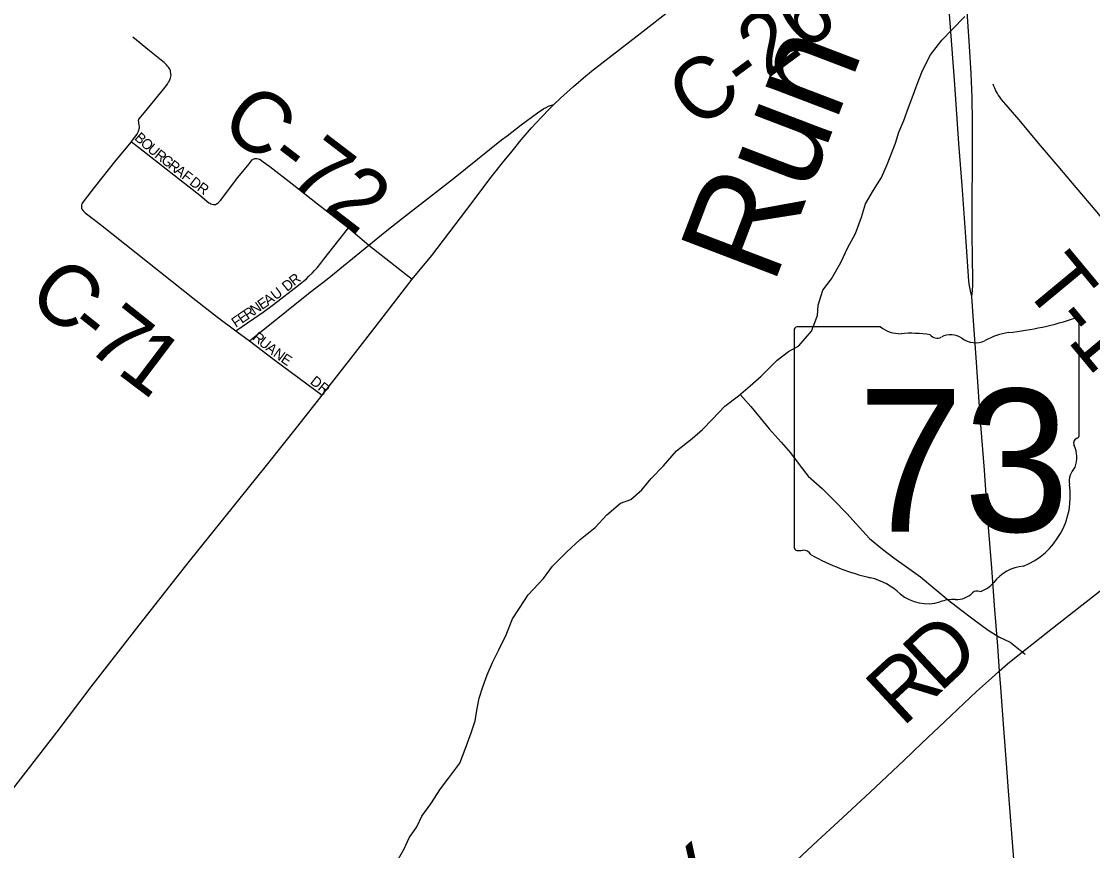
# Model space of a CAD drawing. Extents: x 1442749 to 1756758, y 235267 to 677782.
# Drawn here: x 1605877 to 1611109, y 522575 to 526626 of the extents above; entities that cross this region are included whole.
import ezdxf

# ---------------------------------------------------------------- set-up
doc = ezdxf.new("R2010")
doc.units = 0
for name, color, linetype in [('GM_X_City_Street', 7, 'Continuous'), ('GM_X_City_Street_Text', 7, 'Continuous'), ('GM_X_County_Road', 7, 'Continuous'), ('GM_X_County_Road_Text', 7, 'Continuous'), ('GM_X_County_Subdivision', 7, 'Continuous'), ('GM_X_County_Subdivision_Text', 7, 'Continuous'), ('GM_X_Minor_River', 7, 'Continuous'), ('GM_X_Minor_River_Text', 7, 'Continuous'), ('GM_X_State_Location', 7, 'Continuous'), ('GM_X_State_Route', 7, 'Continuous'), ('GM_X_State_Shield', 7, 'Continuous'), ('GM_X_Township_Road', 7, 'Continuous'), ('GM_X_Township_Road_Text', 7, 'Continuous')]:
    doc.layers.add(name, color=color, linetype=linetype)

msp = doc.modelspace()

# ---------------------------------------------------------------- linework, layer by layer
at = {"layer": 'GM_X_City_Street'}
msp.add_lwpolyline([(1606990.5, 525065), (1607114.2, 524970.6), (1607345.5, 524799.4)], dxfattribs=at)
at = {"layer": 'GM_X_County_Road'}
for points in [[(1608661.9, 526382.9), (1608762.7, 526461.7), (1608885.3, 526555.3), (1609068.8, 526698.9)], [(1606602, 526392.2), (1606598.6, 526398.1), (1606595.5, 526402.5), (1606590.7, 526408), (1606585.2, 526414.4), (1606580.1, 526419.1), (1606574.1, 526424.5), (1606568.6, 526429.5), (1606502.2, 526481.8), (1606421.4, 526548.7)], [(1606451, 526148.9), (1606478.5, 526181.5), (1606572.7, 526296.2), (1606590.1, 526319.7), (1606595.8, 526329.1), (1606599.8, 526336.3), (1606603.2, 526344.7), (1606605.5, 526350.8), (1606607.2, 526357), (1606607.9, 526362.7), (1606607.6, 526371.3), (1606606.1, 526380), (1606604.5, 526386.2), (1606602, 526392.2)], [(1608634.2, 526360), (1608649.7, 526373.3), (1608661.9, 526382.9)], [(1608477.2, 526219.5), (1608510.3, 526251.3), (1608574, 526308.2), (1608634.2, 526360)], [(1607785.1, 525367.1), (1607881.8, 525482.7), (1608078.1, 525742), (1608165.5, 525857.2), (1608226.9, 525935.7), (1608273.4, 525991.4), (1608318.7, 526047.8), (1608367.8, 526105.4), (1608416.7, 526158.8), (1608455.7, 526198.9), (1608477.2, 526219.5)], [(1608250.2, 526067.8), (1608318.8, 526120.3), (1608397, 526178.7), (1608429.4, 526200.4), (1608439.3, 526205.8), (1608451, 526211.2), (1608477.2, 526219.5)], [(1606414.8, 526038.4), (1606415.6, 526039.4), (1606431.5, 526059.8), (1606442, 526075.8), (1606446.3, 526083.1), (1606448.8, 526089.8), (1606450.9, 526095.2), (1606452.3, 526101.4), (1606453.1, 526106.4), (1606453.2, 526110.2), (1606452.3, 526120), (1606450.9, 526129.6), (1606450.2, 526134.7), (1606449.6, 526139.8), (1606449.4, 526144.2), (1606449.9, 526146.7), (1606451, 526148.9)], [(1607574.5, 525532.4), (1607654.2, 525598.3), (1607739, 525665.4), (1607987.2, 525858.4), (1608222.5, 526046.7), (1608250.2, 526067.8)], [(1606172.9, 525710.5), (1606172.4, 525716.1), (1606172.4, 525722.5), (1606172.9, 525728.7), (1606174.5, 525734.1), (1606177.2, 525739.7), (1606185.1, 525751.1), (1606234.3, 525814.8), (1606340.7, 525948.3), (1606414.8, 526038.4)], [(1607017.8, 525955.7), (1607022.5, 525956.1), (1607027.4, 525955.7), (1607033.2, 525954.9), (1607038, 525953.7), (1607043.7, 525950.9), (1607058.1, 525940.8), (1607090.1, 525916.4), (1607199.5, 525831.9), (1607323.7, 525734.5), (1607474, 525617.2)], [(1606172.9, 525710.5), (1606174.5, 525706.6), (1606178.3, 525701), (1606183, 525696), (1606189, 525690.8), (1606202.1, 525680.5), (1606263.2, 525634.1), (1606730.4, 525262.4), (1606834.3, 525181.3), (1606923.9, 525114.5)], [(1607474, 525617.2), (1607574.5, 525532.4)], [(1606990.5, 525065), (1607024, 525091.8), (1607172.4, 525210.6), (1607287.9, 525302.6), (1607371.2, 525366.2), (1607574.5, 525532.4)], [(1607574.5, 525532.4), (1607703.1, 525431.2), (1607785.1, 525367.1)], [(1607345.5, 524799.4), (1607486.8, 524979.9), (1607628.1, 525161.3), (1607785.1, 525367.1)], [(1606923.9, 525114.5), (1606990.5, 525065)], [(1606452, 523676.2), (1606691.5, 523981), (1606979.8, 524338.9), (1607080, 524464.7), (1607227.8, 524649), (1607345.5, 524799.4)], [(1610653.1, 523452.2), (1610693.8, 523488.4), (1610719, 523508.4), (1610750.2, 523532.7), (1610944.7, 523686.6), (1611197.3, 523885.3), (1611454.8, 524088.4), (1611516.9, 524136.8), (1611617.3, 524215.9), (1611717, 524293.2)], [(1605752.9, 522772.1), (1605801.3, 522832), (1605861.7, 522909.4), (1606051, 523155.1), (1606217.4, 523374.6), (1606452, 523676.2)]]:
    msp.add_lwpolyline(points, dxfattribs=at)
at = {"layer": 'GM_X_County_Subdivision'}
for points in [[(1606414.8, 526038.4), (1606449.3, 526011.5), (1606509, 525965.2), (1606658.2, 525847.4), (1606748.7, 525776.8), (1606793.3, 525740.1), (1606797.4, 525737.7), (1606802.4, 525735.3), (1606808.9, 525732.7), (1606814.8, 525731)], [(1606814.8, 525731), (1606818.8, 525731), (1606824.3, 525732.2), (1606829.3, 525734.1), (1606833.3, 525736), (1606838.4, 525739.8), (1606849.5, 525751.6), (1606933.7, 525863.2), (1606988.8, 525930.8), (1606999.4, 525943.8), (1607004.5, 525949.2), (1607006.8, 525951), (1607009.6, 525952.8), (1607013.9, 525954.9), (1607017.8, 525955.7)], [(1606923.9, 525114.5), (1607012.2, 525174.3), (1607058.5, 525205.6), (1607108.6, 525242.8), (1607230.7, 525337.7), (1607254.1, 525356.9), (1607268.8, 525369), (1607281.2, 525380.7), (1607297.4, 525396.1), (1607309.3, 525409.1), (1607321.8, 525422.8), (1607339, 525444.6), (1607354.4, 525464.1), (1607451.5, 525588.5), (1607474, 525617.2)]]:
    msp.add_lwpolyline(points, dxfattribs=at)
at = {"layer": 'GM_X_Minor_River'}
for points in [[(1607718, 522532.2), (1607746.6, 522584), (1607771.3, 522637.9), (1607808, 522691.7), (1607832.7, 522743.5), (1607877.5, 522803.2), (1607924.5, 522876.9), (1607965.2, 522930.6), (1608018.2, 523002.2), (1608045, 523070.1), (1608074, 523150), (1608092.8, 523210), (1608103.5, 523270), (1608112.1, 523320.1), (1608130.8, 523376.1), (1608151.5, 523434), (1608178.3, 523493.9), (1608209.1, 523555.7), (1608244, 523629.5), (1608275, 523707.4), (1608309.7, 523759.2), (1608352.5, 523824.9), (1608427.6, 523904.3), (1608470.4, 523964), (1608539.4, 524033.4), (1608606.3, 524094.8), (1608679.1, 524154.2), (1608736, 524215.7), (1608802.8, 524273.1), (1608853.1, 524290.6), (1608907.8, 524338.2), (1608952.5, 524393.8), (1609013.4, 524455.3), (1609076.4, 524528.8), (1609153.2, 524588.1), (1609203.8, 524631.7), (1609252.6, 524683.3), (1609313.4, 524746.8), (1609380.1, 524796.2), (1609436.8, 524845.7), (1609489.5, 524893.2), (1609568.6, 524970.6), (1609623.2, 525014.1), (1609673.6, 525041.6), (1609736.6, 525113.1), (1609765.6, 525189), (1609768.2, 525239.1), (1609791.1, 525313.1), (1609833.8, 525368.8), (1609878.9, 525448.5), (1609913.8, 525522.3), (1609950.7, 525590.1), (1609979.7, 525670.1), (1610000.5, 525734), (1610039.3, 525801.8), (1610078.1, 525863.5), (1610105, 525927.4), (1610146.3, 526031.3), (1610162.9, 526085.3), (1610187.6, 526141.2), (1610210.4, 526205.1), (1610233.2, 526265), (1610251.9, 526319), (1610278.7, 526386.9), (1610317.7, 526462.7), (1610372.6, 526534.3), (1610423.3, 526585.9), (1610484.2, 526649.4)], [(1609388, 524803.1), (1609439.7, 524745.3), (1609485.1, 524688.6), (1609528.6, 524636), (1609588, 524571.1), (1609633.4, 524518.4), (1609680.8, 524455.7), (1609720.3, 524405), (1609787.7, 524344.1), (1609843.2, 524289.3), (1609908.5, 524222.3), (1609954, 524171.6), (1610019.3, 524100.7), (1610082.9, 524047.8), (1610138.5, 524005), (1610200.1, 523962.2), (1610267.7, 523913.2), (1610339.1, 523854.2), (1610406.6, 523797.3), (1610464.2, 523752.5), (1610523.8, 523707.7), (1610599.3, 523652.6), (1610655, 523617.9), (1610706.9, 523593.2), (1610780.3, 523534.2)]]:
    msp.add_lwpolyline(points, dxfattribs=at)
at = {"layer": 'GM_X_State_Route'}
for points in [[(1610341, 527569.9), (1610343.3, 527543.3), (1610358.8, 527359.1), (1610375.8, 527113), (1610390.3, 526900.1), (1610412, 526618.7), (1610434.9, 526317.5), (1610454.4, 526029.6), (1610470.7, 525825.1), (1610489, 525573.3), (1610502.8, 525357.7), (1610505.3, 525333.8), (1610510.2, 525309.9), (1610518, 525281.5)], [(1610490.2, 526747.7), (1610506.9, 526505.7), (1610514.3, 526371.7), (1610518.9, 526253.8), (1610521, 526136), (1610520.1, 525916.5), (1610518.5, 525760.5), (1610518.5, 525584.5), (1610522.8, 525364.2), (1610522.4, 525336.8), (1610521.5, 525311.7), (1610518, 525281.5)], [(1610518, 525281.5), (1610525.1, 525163.5), (1610540.4, 524960.7), (1610558.6, 524695.6), (1610578.6, 524433.9), (1610595.9, 524195.1), (1610615.2, 523956.3), (1610628.9, 523773.2), (1610644, 523573.9), (1610653.1, 523452.2), (1610659.5, 523372.7), (1610674.6, 523171.4), (1610686.7, 523001.3), (1610696.9, 522867.1), (1610751.5, 522157.3)]]:
    msp.add_lwpolyline(points, dxfattribs=at)
at = {"layer": 'GM_X_State_Shield'}
for p, q in [((1611043.9, 524607.6), (1611043.9, 525160.4)), ((1609651.7, 525116), (1609651.7, 524059.4)), ((1610073.1, 525134.2), (1609665.4, 525134.2)), ((1611043.8, 524607.7), (1611043.9, 524607.6))]:
    msp.add_line(p, q, dxfattribs=at)
for centre, radius, start, end in [((1610548, 526574.7), 1476.4, 275.8445, 288.9065), ((1611028.5, 525162.6), 15.5, 351.8621, 97.738), ((1609667.7, 525118.2), 16.1, 98.1301, 188.1301), ((1610170.2, 525256.8), 156.4, 231.6195, 271.1119), ((1610736.3, 524811.4), 297, 97.3462, 120.7689), ((1610222.1, 524541), 561.6, 80.4867, 94.9883), ((1610349.6, 525123.7), 45.1, 219.7921, 297.1024), ((1610415.9, 525001.6), 93.8, 54.4667, 119.1411), ((1610537, 525169.1), 112.9, 233.8562, 294.8282), ((1611040.3, 524567), 24, 107.944, 210.337), ((1611027.4, 524605.5), 16.6, 289.6038, 7.7341), ((1610887.7, 524497.2), 144, 340.033, 23.6496), ((1611099.4, 524376.3), 104.8, 136.8065, 186.9296), ((1610630.7, 524306), 369.3, 292.3089, 8.9858), ((1609667.8, 524057), 16.3, 171.9584, 258.3066), ((1609670.3, 524165.1), 124.2, 267.339, 280.6039), ((1609695.7, 523998.4), 44.8, 29.7484, 93.2717), ((1610261, 524947.7), 1066.1, 240.4129, 257.1985), ((1610786.4, 523762.7), 202.2, 94.4031, 142.5768), ((1609943.1, 523584.7), 333.6, 47.1842, 75.836), ((1610530.2, 523956.9), 119.3, 282.8732, 323.2771), ((1610303.9, 523993.1), 211.7, 230.7004, 286.2918), ((1610426.2, 523627.8), 173.9, 85.6951, 111.2099), ((1610441.7, 523914), 112.8, 268.777, 315.5493), ((1610543.7, 523811.7), 31.8, 65.7517, 132.6484)]:
    msp.add_arc(centre, radius, start, end, dxfattribs=at)
at = {"layer": 'GM_X_Township_Road'}
for points in [[(1611647.4, 525073.8), (1611647.4, 525073.9), (1611567.1, 525169.2), (1611504.3, 525245.1), (1611447.5, 525313.1), (1611381.8, 525390.7), (1611348.1, 525431), (1611316.7, 525468.9), (1611281, 525511.7), (1611211.8, 525595), (1611130.6, 525693.9), (1611029.3, 525814.6), (1610940.4, 525919.5), (1610845.2, 526031.9), (1610749.8, 526144.7), (1610664.7, 526245), (1610654, 526259.6), (1610648.5, 526267.6), (1610644, 526274.4), (1610639.9, 526281.4), (1610637, 526287.4), (1610630.8, 526300.6), (1610626.9, 526309.9), (1610623.5, 526319.7)], [(1608343.9, 521287), (1608556.8, 521489), (1608748.9, 521667.8), (1608878.3, 521788.9), (1608978.4, 521883.6), (1609097, 521996.9), (1609166, 522062.3), (1609252, 522143.1), (1609316.5, 522203.7), (1609386, 522268.7), (1609452.7, 522331.8), (1609532.3, 522405), (1609585.4, 522453.9), (1609664.1, 522528.2), (1609767, 522624.7), (1609866, 522715.8), (1610022.1, 522861), (1610186.9, 523016.1), (1610275.1, 523099.6), (1610386.5, 523206.1), (1610542, 523352), (1610615.2, 523418.1), (1610653.1, 523452.2)]]:
    msp.add_lwpolyline(points, dxfattribs=at)

# ---------------------------------------------------------------- texts
at = {"layer": 'GM_X_City_Street_Text'}
for s, rotation, p in [('R', 320.8849, (1607001.9, 525075.3)), ('U', 320.8622, (1607032.6, 525050.3)), ('A', 320.9138, (1607066.7, 525022.5)), ('N', 323.3958, (1607102.8, 524993.3)), ('E', 326.182, (1607140.3, 524965.6)), ('DR', 321.3366, (1607283.4, 524859.7))]:
    msp.add_text(s, height=50, rotation=rotation, dxfattribs=at).set_placement(p)
at = {"layer": 'GM_X_County_Road_Text'}
for s, rotation, p in [('C-26', 36.3868, (1609178.7, 526092.1)), ('C-72', 322.5721, (1606835.9, 526106.3)), ('C', 321.2939, (1605895.5, 525264.1)), ('7', 321.5974, (1606185.3, 525032)), ('-', 321.3352, (1606088, 525109.9)), ('1', 322.9149, (1606336.1, 524912.5))]:
    msp.add_text(s, height=300, rotation=rotation, dxfattribs=at).set_placement(p)
at = {"layer": 'GM_X_County_Subdivision_Text'}
for s, rotation, p in [('B', 318.076, (1606425.9, 526051.7)), ('O', 318.0615, (1606455.3, 526025.3)), ('U', 319.18, (1606488.8, 525995.2)), ('R', 321.7279, (1606524, 525964.9)), ('G', 322.1342, (1606555.4, 525940.1)), ('R', 322.1293, (1606590.1, 525913.1)), ('A', 322.1116, (1606621.4, 525888.8)), ('F', 322.1154, (1606656.1, 525861.7)), ('D', 322.1342, (1606694.4, 525832)), ('R', 324.8766, (1606731.2, 525803.4)), ('R', 38.1668, (1607208.7, 525331.7)), ('U', 36.8019, (1607118.7, 525262.1)), ('D', 39.1649, (1607174.7, 525304)), ('E', 34.3115, (1607051.8, 525215.5)), ('A', 35.3247, (1607081.6, 525235.8)), ('E', 34.3115, (1606953.7, 525148.4)), ('R', 34.3585, (1606982.8, 525168.3)), ('N', 34.3689, (1607015.5, 525190.6)), ('F', 34.3566, (1606924.6, 525128.6))]:
    msp.add_text(s, height=50, rotation=rotation, dxfattribs=at).set_placement(p)
at = {"layer": 'GM_X_Minor_River_Text'}
msp.add_text('Run', height=500.1, rotation=69.1027, dxfattribs=at).set_placement((1609548.9, 525330.3))
at = {"layer": 'GM_X_State_Location'}
for s in ['s', 'r']:
    msp.add_text(s, height=1, dxfattribs=at).set_placement((1610332.1, 524517.4))
msp.add_text('73', height=1, rotation=0, dxfattribs=at).set_placement((1610080.3, 524444.7))
at = {"layer": 'GM_X_State_Shield'}
msp.add_text('73', height=696.1, dxfattribs=at).set_placement((1609960.9, 524133.9))
at = {"layer": 'GM_X_Township_Road_Text'}
for s, rotation, p in [('T', 309.6739, (1610759.4, 525333.8)), ('-', 309.6717, (1610902.6, 525161.1)), ('1', 309.6977, (1610981.4, 525066.1)), ('D', 43.0787, (1610362.5, 523343)), ('R', 42.7972, (1610180.6, 523174.5)), ('MCCOY', 43.2845, (1608275.5, 521388.4))]:
    msp.add_text(s, height=300, rotation=rotation, dxfattribs=at).set_placement(p)

doc.saveas('drawing.dxf')
